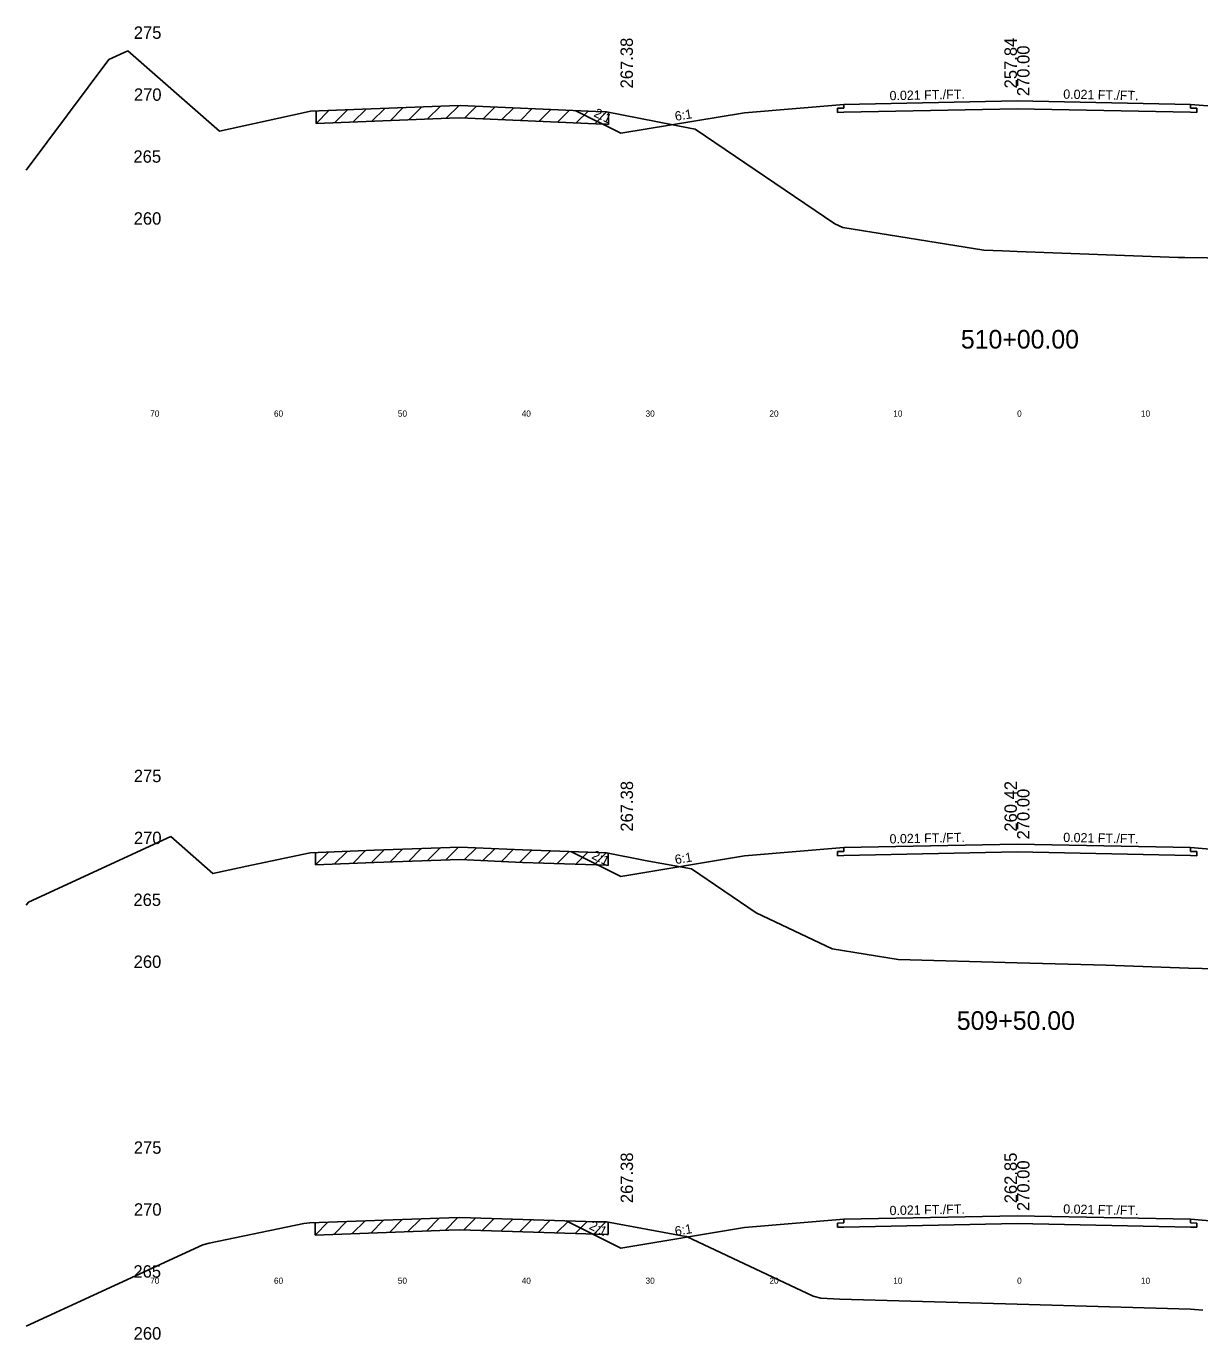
# Model space of a CAD drawing. Extents: x 1000 to 1162, y 999 to 8520.
# Drawn here: x 1000 to 1094.7, y 2650 to 2756 of the extents above; entities that cross this region are included whole.
import ezdxf

# ---------------------------------------------------------------- set-up
doc = ezdxf.new("R2010")
doc.units = 0
for name, color, linetype in [('Level 10', 7, 'Continuous'), ('Level 11', 7, 'Continuous'), ('Level 12', 7, 'Continuous'), ('Level 3', 7, 'Continuous'), ('Level 32', 7, 'Continuous'), ('Level 33', 7, 'Continuous'), ('Level 56', 7, 'Continuous'), ('Level 59', 7, 'Continuous'), ('Level 6', 7, 'Continuous'), ('Level 60', 7, 'Continuous'), ('Level 61', 7, 'Continuous'), ('Level 7', 7, 'Continuous')]:
    doc.layers.add(name, color=color, linetype=linetype)

msp = doc.modelspace()

# ---------------------------------------------------------------- linework, layer by layer
at = {"layer": 'Level 11'}
for p, q in [((1066, 2749.41), (1065.5, 2749.4)), ((1065.5, 2749.4), (1065.5, 2749.06)), ((1066, 2749.71), (1066, 2749.41)), ((1094, 2749.41), (1094, 2749.71)), ((1094.5, 2749.4), (1094, 2749.41)), ((1094.5, 2749.06), (1094.5, 2749.4)), ((1065.5, 2749.06), (1066, 2749.07)), ((1094, 2749.07), (1094.5, 2749.06)), ((1066, 2689.41), (1065.5, 2689.4)), ((1065.5, 2689.4), (1065.5, 2689.06)), ((1065.5, 2689.06), (1066, 2689.07)), ((1066, 2689.71), (1066, 2689.41)), ((1094, 2689.41), (1094, 2689.71)), ((1094.5, 2689.4), (1094, 2689.41)), ((1094, 2689.07), (1094.5, 2689.06)), ((1094.5, 2689.06), (1094.5, 2689.4)), ((1066, 2659.41), (1065.5, 2659.4)), ((1065.5, 2659.4), (1065.5, 2659.06)), ((1066, 2659.71), (1066, 2659.41)), ((1094, 2659.41), (1094, 2659.71)), ((1094.5, 2659.4), (1094, 2659.41)), ((1094.5, 2659.06), (1094.5, 2659.4)), ((1065.5, 2659.06), (1066, 2659.07)), ((1094, 2659.07), (1094.5, 2659.06))]:
    msp.add_line(p, q, dxfattribs=at)
at = {"layer": 'Level 12'}
for p, q in [((1080, 2749.36), (1066, 2749.07)), ((1094, 2749.07), (1080, 2749.36)), ((1080, 2689.36), (1066, 2689.07)), ((1094, 2689.07), (1080, 2689.36)), ((1080, 2659.36), (1066, 2659.07)), ((1094, 2659.07), (1080, 2659.36))]:
    msp.add_line(p, q, dxfattribs=at)
at = {"layer": 'Level 59'}
for p, q in [((1066, 2749.71), (1080, 2750)), ((1080, 2750), (1094, 2749.71)), ((1066, 2689.71), (1080, 2690)), ((1080, 2690), (1094, 2689.71)), ((1066, 2659.71), (1080, 2660)), ((1080, 2660), (1094, 2659.71))]:
    msp.add_line(p, q, dxfattribs=at)
at = {"layer": 'Level 6'}
for p, q in [((1058, 2749.04), (1066, 2749.71)), ((1094, 2749.71), (1102, 2749.04)), ((1058, 2689.04), (1066, 2689.71)), ((1094, 2689.71), (1102, 2689.04)), ((1058, 2659.04), (1066, 2659.71)), ((1094, 2659.71), (1102, 2659.04))]:
    msp.add_line(p, q, dxfattribs=at)
at = {"layer": 'Level 60'}
for p, q in [((1006.68, 2753.32), (1008.19, 2754.02)), ((1008.19, 2754.02), (1015.59, 2747.54)), ((1000, 2744.41), (1006.68, 2753.32)), ((1022.95, 2749.15), (1034.17, 2749.6)), ((1034.17, 2749.6), (1035.03, 2749.63)), ((1035.03, 2749.63), (1045.99, 2749.14)), ((1015.59, 2747.54), (1022.35, 2749.03)), ((1022.35, 2749.03), (1022.95, 2749.15)), ((1045.99, 2749.14), (1046.85, 2749.12)), ((1046.85, 2749.12), (1053.58, 2747.78)), ((1053.58, 2747.78), (1054.02, 2747.7)), ((1054.02, 2747.7), (1065.29, 2740.07)), ((1065.29, 2740.07), (1065.93, 2739.77)), ((1065.93, 2739.77), (1077.32, 2737.93)), ((1077.32, 2737.93), (1078.81, 2737.89)), ((1078.81, 2737.89), (1080, 2737.84)), ((1080, 2737.84), (1093.01, 2737.36)), ((1093.01, 2737.36), (1093.55, 2737.34)), ((1093.55, 2737.34), (1128.62, 2737.02)), ((1000.17, 2685.3), (1011.67, 2690.6)), ((1011.67, 2690.6), (1015.07, 2687.62)), ((1018.19, 2688.3), (1022.92, 2689.29)), ((1022.92, 2689.29), (1028.09, 2689.5)), ((1028.09, 2689.5), (1035.01, 2689.74)), ((1035.01, 2689.74), (1040.06, 2689.52)), ((1040.06, 2689.52), (1046.86, 2689.3)), ((1046.86, 2689.3), (1049.97, 2688.68)), ((1015.07, 2687.62), (1018.19, 2688.3)), ((1049.97, 2688.68), (1053.7, 2688)), ((1053.7, 2688), (1058.92, 2684.46)), ((1000, 2685.07), (1000.17, 2685.3)), ((1058.92, 2684.46), (1065.08, 2681.55)), ((1065.08, 2681.55), (1070.39, 2680.69)), ((1070.39, 2680.69), (1080, 2680.42)), ((1080, 2680.42), (1087.2, 2680.21)), ((1087.2, 2680.21), (1093.83, 2679.97)), ((1093.83, 2679.97), (1101.55, 2679.8)), ((1014.76, 2657.77), (1022.41, 2659.37)), ((1022.41, 2659.37), (1022.9, 2659.42)), ((1022.9, 2659.42), (1034.11, 2659.82)), ((1034.11, 2659.82), (1035, 2659.86)), ((1035, 2659.86), (1046.04, 2659.5)), ((1046.04, 2659.5), (1046.85, 2659.49)), ((1046.85, 2659.49), (1052.97, 2658.36)), ((1052.97, 2658.36), (1053.3, 2658.32)), ((1053.3, 2658.32), (1063.53, 2653.5)), ((1000, 2651.09), (1014.26, 2657.65)), ((1014.26, 2657.65), (1014.76, 2657.77)), ((1063.53, 2653.5), (1064.15, 2653.35)), ((1064.15, 2653.35), (1065.69, 2653.25)), ((1065.69, 2653.25), (1080, 2652.85)), ((1080, 2652.85), (1093.99, 2652.45)), ((1093.99, 2652.45), (1094.99, 2652.38))]:
    msp.add_line(p, q, dxfattribs=at)
at = {"layer": 'Level 61'}
for p, q in [((1028.94, 2749.39), (1027.9, 2748.35)), ((1030.44, 2749.45), (1029.4, 2748.41)), ((1031.94, 2749.51), (1030.9, 2748.47)), ((1033.44, 2749.57), (1032.4, 2748.53)), ((1034.94, 2749.62), (1033.9, 2748.59)), ((1036.36, 2749.57), (1035.4, 2748.61)), ((1037.86, 2749.5), (1036.9, 2748.54)), ((1039.36, 2749.44), (1038.4, 2748.48)), ((1040.86, 2749.37), (1039.9, 2748.41)), ((1024.44, 2749.21), (1023.4, 2748.17)), ((1023.4, 2749.17), (1023.4, 2748.17)), ((1023.4, 2748.17), (1034.17, 2748.6)), ((1025.94, 2749.27), (1024.9, 2748.23)), ((1027.44, 2749.33), (1026.4, 2748.29)), ((1034.17, 2748.6), (1035.03, 2748.63)), ((1035.03, 2748.63), (1045.99, 2748.14)), ((1042.36, 2749.3), (1041.4, 2748.35)), ((1043.86, 2749.24), (1042.9, 2748.28)), ((1045.36, 2749.17), (1044.4, 2748.21)), ((1046.86, 2749.11), (1045.9, 2748.15)), ((1047, 2748.09), (1047, 2749.09)), ((1045.99, 2748.14), (1046.85, 2748.12)), ((1046.85, 2748.12), (1047, 2748.09)), ((1024.4, 2689.35), (1023.36, 2688.31)), ((1023.36, 2689.31), (1023.36, 2688.31)), ((1025.9, 2689.41), (1024.86, 2688.37)), ((1027.4, 2689.47), (1026.36, 2688.43)), ((1028.9, 2689.52), (1027.86, 2688.49)), ((1030.39, 2689.58), (1029.36, 2688.54)), ((1031.89, 2689.63), (1030.86, 2688.59)), ((1033.39, 2689.68), (1032.36, 2688.65)), ((1034.89, 2689.74), (1033.86, 2688.7)), ((1036.32, 2689.68), (1035.36, 2688.73)), ((1037.82, 2689.62), (1036.86, 2688.66)), ((1039.32, 2689.55), (1038.36, 2688.59)), ((1040.82, 2689.5), (1039.86, 2688.53)), ((1042.33, 2689.45), (1041.36, 2688.48)), ((1043.83, 2689.4), (1042.86, 2688.43)), ((1045.33, 2689.35), (1044.36, 2688.38)), ((1046.83, 2689.3), (1045.86, 2688.33)), ((1046.98, 2688.28), (1046.98, 2689.28)), ((1023.36, 2688.31), (1028.09, 2688.5)), ((1028.09, 2688.5), (1035.01, 2688.74)), ((1035.01, 2688.74), (1040.06, 2688.52)), ((1040.06, 2688.52), (1046.86, 2688.3)), ((1046.86, 2688.3), (1046.98, 2688.28)), ((1024.35, 2659.48), (1023.32, 2658.44)), ((1023.32, 2659.44), (1023.32, 2658.44)), ((1025.85, 2659.53), (1024.82, 2658.49)), ((1027.35, 2659.58), (1026.32, 2658.55)), ((1028.85, 2659.64), (1027.82, 2658.6)), ((1030.35, 2659.69), (1029.32, 2658.65)), ((1031.85, 2659.74), (1030.82, 2658.71)), ((1033.35, 2659.8), (1032.32, 2658.76)), ((1034.85, 2659.85), (1033.82, 2658.81)), ((1036.28, 2659.81), (1035.32, 2658.85)), ((1037.78, 2659.77), (1036.82, 2658.8)), ((1039.28, 2659.72), (1038.32, 2658.75)), ((1040.78, 2659.67), (1039.82, 2658.7)), ((1042.28, 2659.62), (1041.32, 2658.65)), ((1043.78, 2659.57), (1042.82, 2658.61)), ((1045.28, 2659.53), (1044.32, 2658.56)), ((1046.8, 2659.49), (1045.82, 2658.51)), ((1046.97, 2658.47), (1046.97, 2659.47)), ((1023.32, 2658.44), (1034.11, 2658.82)), ((1034.11, 2658.82), (1035, 2658.86)), ((1035, 2658.86), (1046.04, 2658.5)), ((1046.04, 2658.5), (1046.85, 2658.49)), ((1046.85, 2658.49), (1046.97, 2658.47))]:
    msp.add_line(p, q, dxfattribs=at)
at = {"layer": 'Level 7'}
for p, q in [((1044.32, 2749.22), (1048, 2747.38)), ((1048, 2747.38), (1058, 2749.04)), ((1043.96, 2689.39), (1048, 2687.38)), ((1048, 2687.38), (1058, 2689.04)), ((1043.59, 2659.58), (1048, 2657.38)), ((1048, 2657.38), (1058, 2659.04))]:
    msp.add_line(p, q, dxfattribs=at)

# ---------------------------------------------------------------- texts
at = {"layer": 'Level 10'}
for s, p in [('257.84', (1079.98, 2751)), ('260.42', (1079.98, 2691)), ('262.85', (1079.98, 2661))]:
    msp.add_text(s, height=1, rotation=90, dxfattribs=at).set_placement(p)
at = {"layer": 'Level 11'}
for s, p in [(' 275', (1008.31, 2755)), (' 270', (1008.32, 2750)), (' 265', (1008.28, 2745)), (' 260', (1008.3, 2740)), (' 275', (1008.31, 2695)), (' 270', (1008.32, 2690)), (' 265', (1008.28, 2685)), (' 260', (1008.3, 2680)), (' 275', (1008.31, 2665)), (' 270', (1008.32, 2660)), (' 265', (1008.28, 2655)), (' 260', (1008.3, 2650))]:
    msp.add_text(s, height=1, dxfattribs=at).set_placement(p)
at = {"layer": 'Level 3'}
for s, p in [('510+00.00', (1075.46, 2730)), ('509+50.00', (1075.13, 2675))]:
    msp.add_text(s, height=1.5, dxfattribs=at).set_placement(p)
at = {"layer": 'Level 32'}
for s, rotation, p in [('0.021 FT./FT.', 1.1916, (1069.71, 2750.04)), ('0.021 FT./FT.', 358.8084, (1083.72, 2750.17)), ('2:1', 333.435, (1045.76, 2748.77)), ('6:1', 9.4623, (1052.43, 2748.37)), ('0.021 FT./FT.', 1.1916, (1069.71, 2690.04)), ('0.021 FT./FT.', 358.8084, (1083.72, 2690.17)), ('2:1', 333.435, (1045.59, 2688.86)), ('6:1', 9.4623, (1052.43, 2688.37)), ('0.021 FT./FT.', 1.1916, (1069.71, 2660.04)), ('0.021 FT./FT.', 358.8084, (1083.72, 2660.17)), ('2:1', 333.435, (1045.4, 2658.96)), ('6:1', 9.4623, (1052.43, 2658.37))]:
    msp.add_text(s, height=0.75, rotation=rotation, dxfattribs=at).set_placement(p)
at = {"layer": 'Level 33'}
for p in [(1048.98, 2751), (1048.99, 2691), (1048.99, 2661.01)]:
    msp.add_text('267.38', height=1, rotation=90, dxfattribs=at).set_placement(p)
at = {"layer": 'Level 56'}
for s, p in [('70', (1010, 2724.5)), ('60', (1020, 2724.5)), ('50', (1030, 2724.5)), ('40', (1040, 2724.5)), ('30', (1050, 2724.5)), ('20', (1060, 2724.5)), ('10', (1070, 2724.5)), ('0', (1080, 2724.5)), ('10', (1090, 2724.5)), ('70', (1010, 2654.5)), ('60', (1020, 2654.5)), ('50', (1030, 2654.5)), ('40', (1040, 2654.5)), ('30', (1050, 2654.5)), ('20', (1060, 2654.5)), ('10', (1070, 2654.5)), ('0', (1080, 2654.5)), ('10', (1090, 2654.5))]:
    msp.add_text(s, height=0.5, dxfattribs=at).set_placement(p)
at = {"layer": 'Level 59'}
for p in [(1081, 2750), (1081, 2690), (1081, 2660)]:
    msp.add_text(' 270.00', height=1, rotation=90, dxfattribs=at).set_placement(p)

doc.saveas('drawing.dxf')
